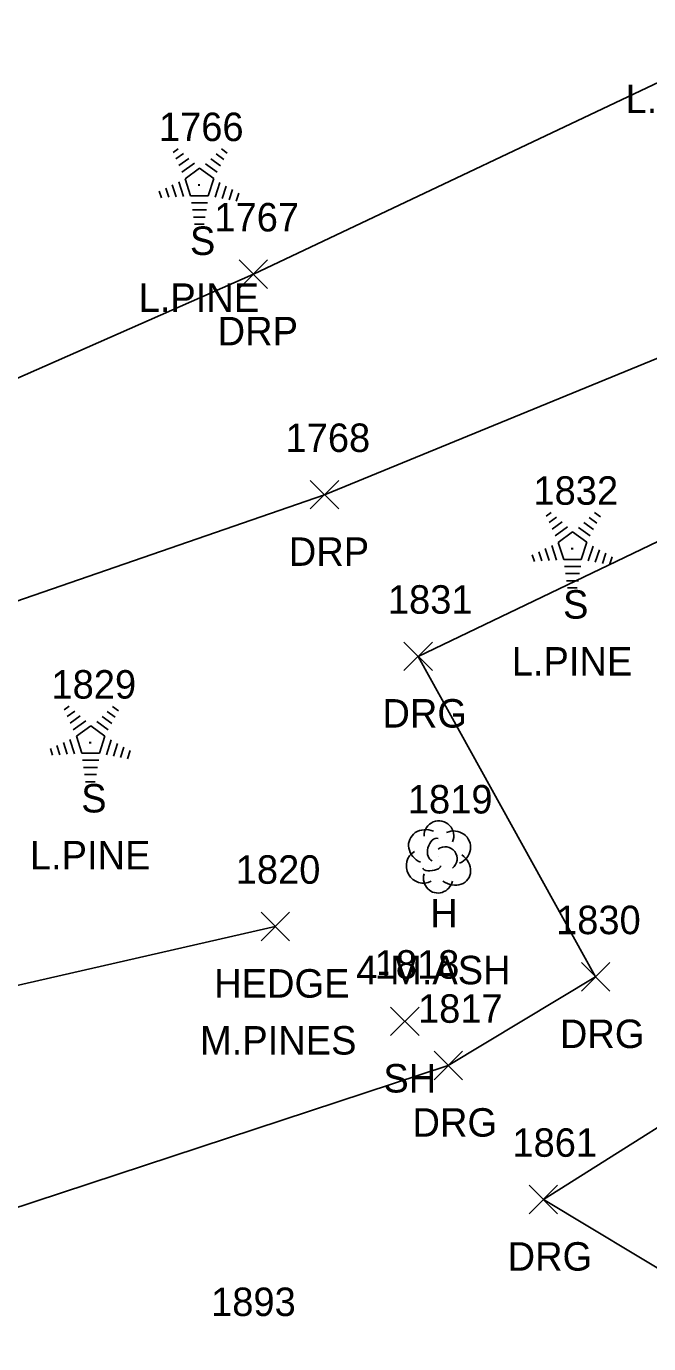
# Model space of a CAD drawing. Extents: x 1477930 to 1480780, y 774090 to 784647.
# Drawn here: x 1479052.8 to 1479096.5, y 774378.4 to 774470.9 of the extents above; entities that cross this region are included whole.
import ezdxf

# ---------------------------------------------------------------- set-up
doc = ezdxf.new("R2010")
doc.units = 0
for name, color, linetype in [('L_A', 7, 'Continuous'), ('L_C', 7, 'Continuous'), ('L_I', 7, 'Continuous'), ('L_TIC', 7, 'Continuous'), ('LAHR', 7, 'Continuous'), ('LTC', 7, 'Continuous'), ('LTD', 7, 'Continuous'), ('R_A', 7, 'Continuous'), ('R_I', 7, 'Continuous'), ('R_TIC', 7, 'Continuous'), ('RDG', 7, 'Continuous'), ('RDP', 7, 'Continuous')]:
    doc.layers.add(name, color=color, linetype=linetype)

msp = doc.modelspace()

# ---------------------------------------------------------------- linework, layer by layer
at = {"layer": 'L_TIC'}
for points in [[(1479069.273, 774406.681), (1479071.273, 774408.681)], [(1479071.273, 774406.681), (1479069.273, 774408.681)], [(1479078.377, 774400.015), (1479080.377, 774402.015)], [(1479080.377, 774400.015), (1479078.377, 774402.015)]]:
    msp.add_lwpolyline(points, dxfattribs=at)
at = {"layer": 'LAHR'}
msp.add_lwpolyline([(1479070.273, 774407.681), (1479044.623, 774401.826), (1479038.139, 774401.78)], dxfattribs=at)
at = {"layer": 'LTC'}
for p, q in [((1479063.085, 774462.068), (1479063.439, 774462.325)), ((1479066.483, 774462.308), (1479066.902, 774462.004)), ((1479063.294, 774461.603), (1479063.824, 774461.987)), ((1479063.504, 774461.137), (1479064.208, 774461.648)), ((1479063.714, 774460.671), (1479064.592, 774461.309)), ((1479065.37, 774461.263), (1479066.179, 774460.675)), ((1479065.741, 774461.612), (1479066.42, 774461.118)), ((1479066.112, 774461.96), (1479066.662, 774461.561)), ((1479063.938, 774460.216), (1479064.95, 774460.95)), ((1479063.938, 774460.216), (1479064.325, 774459.023)), ((1479064.95, 774460.95), (1479065.947, 774460.225)), ((1479065.947, 774460.225), (1479065.556, 774459.023)), ((1479062.117, 774459.347), (1479062.269, 774458.879)), ((1479062.573, 774459.564), (1479062.784, 774458.912)), ((1479063.028, 774459.78), (1479063.299, 774458.945)), ((1479063.484, 774459.997), (1479063.814, 774458.978)), ((1479066.384, 774459.955), (1479066.047, 774458.915)), ((1479066.829, 774459.704), (1479066.542, 774458.82)), ((1479067.274, 774459.454), (1479067.037, 774458.725)), ((1479065.556, 774459.023), (1479064.325, 774459.023)), ((1479065.517, 774458.523), (1479064.373, 774458.523)), ((1479067.718, 774459.204), (1479067.531, 774458.63)), ((1479065.434, 774458.023), (1479064.445, 774458.023)), ((1479065.35, 774457.523), (1479064.518, 774457.523)), ((1479065.266, 774457.023), (1479064.591, 774457.023)), ((1479089.301, 774436.518), (1479089.655, 774436.775)), ((1479089.51, 774436.052), (1479090.039, 774436.436)), ((1479089.72, 774435.586), (1479090.424, 774436.098)), ((1479092.328, 774436.41), (1479092.877, 774436.01)), ((1479092.699, 774436.758), (1479093.118, 774436.453)), ((1479089.929, 774435.12), (1479090.808, 774435.758)), ((1479090.154, 774434.665), (1479091.166, 774435.4)), ((1479091.166, 774435.4), (1479092.163, 774434.675)), ((1479091.586, 774435.713), (1479092.395, 774435.124)), ((1479091.957, 774436.061), (1479092.636, 774435.568)), ((1479089.699, 774434.446), (1479090.03, 774433.427)), ((1479090.154, 774434.665), (1479090.541, 774433.472)), ((1479092.163, 774434.675), (1479091.772, 774433.472)), ((1479092.6, 774434.404), (1479092.262, 774433.365)), ((1479088.333, 774433.797), (1479088.485, 774433.329)), ((1479088.789, 774434.013), (1479089, 774433.362)), ((1479089.244, 774434.23), (1479089.515, 774433.395)), ((1479091.772, 774433.472), (1479090.541, 774433.472)), ((1479093.045, 774434.154), (1479092.757, 774433.269)), ((1479093.489, 774433.904), (1479093.252, 774433.174)), ((1479093.934, 774433.653), (1479093.747, 774433.079)), ((1479091.733, 774432.972), (1479090.589, 774432.972)), ((1479091.649, 774432.472), (1479090.661, 774432.472)), ((1479091.566, 774431.972), (1479090.734, 774431.972)), ((1479091.482, 774431.472), (1479090.807, 774431.472)), ((1479055.442, 774422.898), (1479055.797, 774423.155)), ((1479058.841, 774423.138), (1479059.26, 774422.834)), ((1479055.652, 774422.433), (1479056.181, 774422.817)), ((1479055.861, 774421.967), (1479056.565, 774422.478)), ((1479058.098, 774422.442), (1479058.778, 774421.948)), ((1479058.469, 774422.79), (1479059.019, 774422.391)), ((1479056.071, 774421.501), (1479056.949, 774422.139)), ((1479056.296, 774421.046), (1479057.307, 774421.78)), ((1479057.307, 774421.78), (1479058.304, 774421.055)), ((1479057.727, 774422.093), (1479058.537, 774421.505)), ((1479054.93, 774420.394), (1479055.142, 774419.742)), ((1479055.386, 774420.61), (1479055.657, 774419.775)), ((1479055.841, 774420.827), (1479056.172, 774419.808)), ((1479056.296, 774421.046), (1479056.683, 774419.853)), ((1479058.304, 774421.055), (1479057.913, 774419.853)), ((1479058.742, 774420.785), (1479058.404, 774419.745)), ((1479059.186, 774420.534), (1479058.899, 774419.65)), ((1479054.475, 774420.177), (1479054.627, 774419.709)), ((1479057.913, 774419.853), (1479056.683, 774419.853)), ((1479059.631, 774420.284), (1479059.394, 774419.555)), ((1479060.075, 774420.034), (1479059.888, 774419.46)), ((1479057.875, 774419.353), (1479056.73, 774419.353)), ((1479057.791, 774418.853), (1479056.803, 774418.853)), ((1479057.707, 774418.353), (1479056.876, 774418.353)), ((1479057.623, 774417.853), (1479056.948, 774417.853))]:
    msp.add_line(p, q, dxfattribs=at)
at = {"layer": 'LTD'}
msp.add_line((1479081.721, 774412.619), (1479081.721, 774412.619), dxfattribs=at)
msp.add_line((1479081.721, 774412.619), (1479081.721, 774412.619), dxfattribs=at)
msp.add_arc((1479081.768, 774414.053), 1.047, 335.52715, 180.95627, dxfattribs=at)
for centre, major_axis, ratio, start_param, end_param in [((1479080.93, 774413.286), (1.21, -0.512), 0.895232, 1.570796, 4.712389), ((1479081.513, 774413.078), (-0.208, -0.792), 0.645439, 3.141593, 6.283185), ((1479082.763, 774413.203), (-1.141, -0.483), 0.949671, 1.570796, 4.712389), ((1479080.638, 774411.911), (0.584, -1.042), 0.959034, 3.141593, 6.283185), ((1479082.222, 774412.453), (-0.5, 0.667), 0.989748, 3.141593, 6.283185), ((1479082.722, 774411.786), (-1.09, 0.792), 0.841452, 1.570796, 4.712389), ((1479081.722, 774411.119), (0.265, 1.061), 0.942809, 1.570796, 4.712389), ((1479081.263, 774411.869), (-0.625, -0.083), 0.423636, 0, 3.141593)]:
    msp.add_ellipse(centre, major_axis=major_axis, ratio=ratio, start_param=start_param, end_param=end_param, dxfattribs=at)
at = {"layer": 'R_TIC'}
for points in [[(1479067.733, 774452.512), (1479069.733, 774454.512)], [(1479069.733, 774452.512), (1479067.733, 774454.512)], [(1479072.731, 774437.018), (1479074.731, 774439.018)], [(1479074.731, 774437.018), (1479072.731, 774439.018)], [(1479079.31, 774425.656), (1479081.31, 774427.656)], [(1479081.31, 774425.656), (1479079.31, 774427.656)], [(1479091.78, 774403.139), (1479093.78, 774405.139)], [(1479093.78, 774403.139), (1479091.78, 774405.139)], [(1479081.424, 774396.913), (1479083.424, 774398.913)], [(1479083.424, 774396.913), (1479081.424, 774398.913)], [(1479088.107, 774387.499), (1479090.107, 774389.499)], [(1479090.107, 774387.499), (1479088.107, 774389.499)]]:
    msp.add_lwpolyline(points, dxfattribs=at)
at = {"layer": 'RDG'}
msp.add_lwpolyline([(1479000.285, 774404.185), (1479014.659, 774390.047), (1479047.464, 774386.408), (1479082.424, 774397.913), (1479092.78, 774404.139), (1479080.31, 774426.656), (1479099.491, 774435.861), (1479111.25, 774415.085), (1479119.414, 774407.602), (1479089.107, 774388.499), (1479108.735, 774376.691), (1479096.509, 774359.631), (1479079.071, 774370.658), (1479068.454, 774377.31), (1479035.786, 774371.215), (1479007.425, 774376.712), (1478987.908, 774394.732)], dxfattribs=at)
at = {"layer": 'RDP'}
for points in [[(1479196.157, 774549.722), (1479150.608, 774530.18), (1479100.702, 774505.669), (1479114.057, 774476.034), (1479101.265, 774468.925), (1479068.733, 774453.512), (1479023.572, 774433.612), (1478990.24, 774425.08), (1478973.522, 774441.237), (1478963.537, 774465.835), (1478965.909, 774472.744)], [(1479362.085, 774490.122), (1479342.053, 774496.544), (1479325.922, 774501.653), (1479312.309, 774505.809), (1479281.235, 774507.912), (1479260.189, 774507.512), (1479228.518, 774504.276), (1479173.381, 774482.974), (1479136.115, 774464.126), (1479110.894, 774453.252), (1479073.731, 774438.018), (1479028.367, 774422.341), (1479014.067, 774419.453), (1479003.406, 774415.123), (1479000.285, 774404.185), (1478987.908, 774394.732), (1478976.965, 774410.388), (1478964.404, 774425.192), (1478951.82, 774441.875), (1478940.933, 774454.02), (1478935.821, 774456.705)]]:
    msp.add_lwpolyline(points, dxfattribs=at)

# ---------------------------------------------------------------- texts
at = {"layer": 'L_A'}
for s, p in [('S', (1479064.276, 774454.86)), ('S', (1479090.491, 774429.309)), ('S', (1479056.633, 774415.69)), ('H', (1479081.155, 774407.619)), ('HEDGE', (1479065.974, 774402.681)), ('SH', (1479077.865, 774396.015))]:
    msp.add_text(s, height=2, dxfattribs=at).set_placement(p)
at = {"layer": 'L_C'}
for s, p in [('L.PINE', (1479094.882, 774464.825)), ('L.PINE', (1479060.669, 774450.86)), ('L.PINE', (1479086.885, 774425.309)), ('L.PINE', (1479053.027, 774411.69)), ('4-M.ASH', (1479075.958, 774403.619)), ('M.PINES', (1479064.982, 774398.681))]:
    msp.add_text(s, height=2, dxfattribs=at).set_placement(p)
at = {"layer": 'L_I'}
for s, p in [('1766', (1479062.094, 774462.86)), ('1832', (1479088.413, 774437.309)), ('1829', (1479054.546, 774423.69)), ('1819', (1479079.588, 774415.619)), ('1820', (1479067.493, 774410.681)), ('1818', (1479077.251, 774404.015))]:
    msp.add_text(s, height=2, dxfattribs=at).set_placement(p)
at = {"layer": 'LTC'}
for p in [(1479064.832, 774459.964), (1479091.048, 774434.413), (1479057.19, 774420.794)]:
    msp.add_text('.', height=1.037, rotation=270, dxfattribs=at).set_placement(p)
at = {"layer": 'R_A'}
for s, p in [('DRP', (1479066.221, 774448.512)), ('DRP', (1479071.22, 774433.018)), ('DRG', (1479077.798, 774421.656)), ('DRG', (1479090.268, 774399.139)), ('DRG', (1479079.912, 774392.913)), ('DRG', (1479086.595, 774383.499))]:
    msp.add_text(s, height=2, dxfattribs=at).set_placement(p)
at = {"layer": 'R_I'}
for s, p in [('1767', (1479065.993, 774456.512)), ('1768', (1479070.991, 774441.018)), ('1831', (1479078.184, 774429.656)), ('1830', (1479090, 774407.139)), ('1817', (1479080.298, 774400.913)), ('1861', (1479086.934, 774391.499)), ('1893', (1479065.762, 774380.31))]:
    msp.add_text(s, height=2, dxfattribs=at).set_placement(p)

doc.saveas('drawing.dxf')
